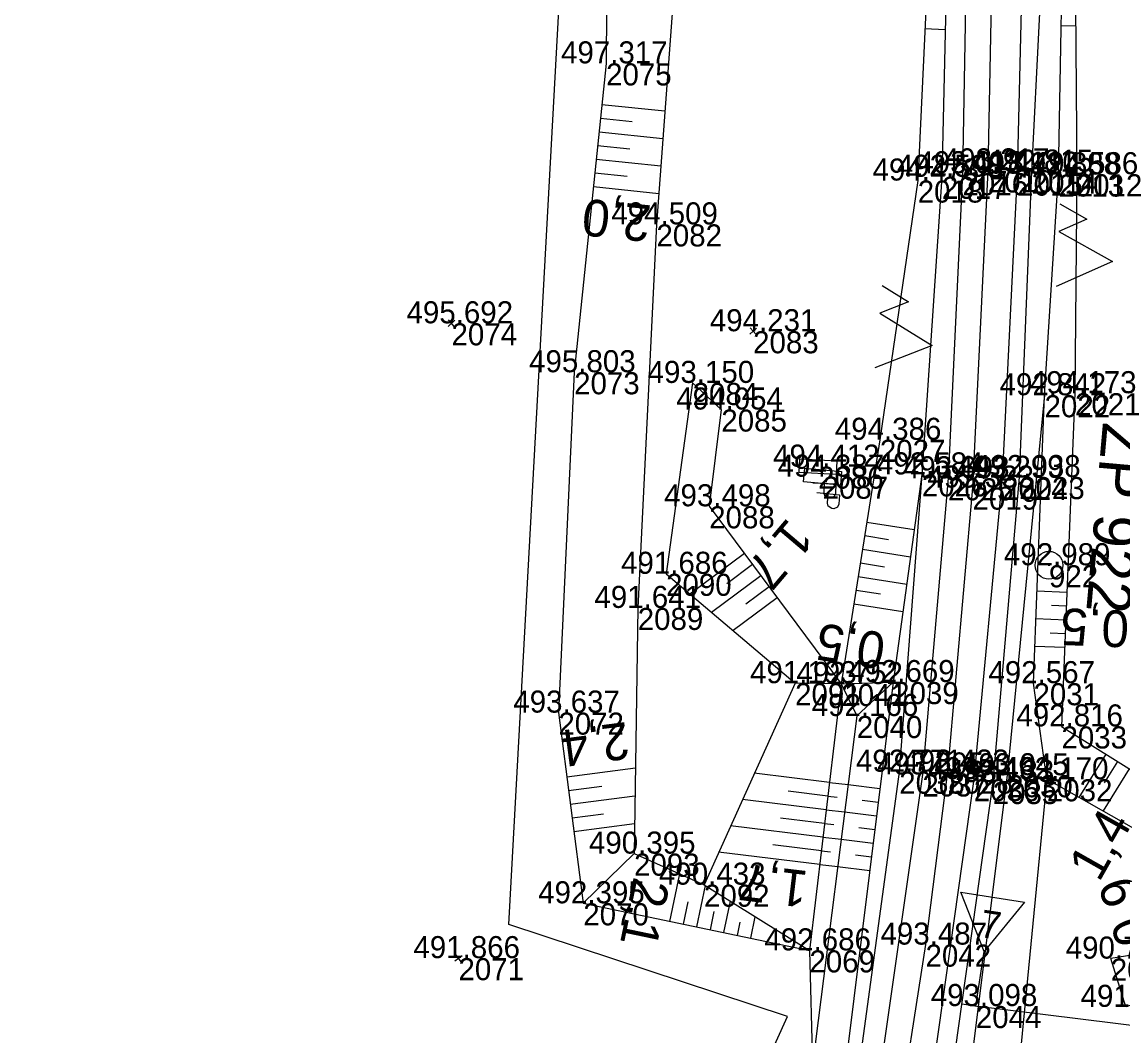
# Model space of a CAD drawing. Extents: x -1234191 to 23050, y -1290331 to -741191.
# Drawn here: x -864694.5 to -864634.6, y -1102729.2 to -1102674 of the extents above; entities that cross this region are included whole.
import ezdxf

# ---------------------------------------------------------------- set-up
doc = ezdxf.new("R2010")
doc.units = 0
for name, color, linetype in [('Vrstva 1', 7, 'Continuous'), ('Vrstva 36', 7, 'Continuous'), ('Vrstva 4', 7, 'Continuous'), ('Vrstva 48', 7, 'Continuous'), ('Vrstva 49', 7, 'Continuous'), ('Vrstva 5', 7, 'Continuous'), ('Vrstva 50', 7, 'Continuous'), ('Vrstva 53', 7, 'Continuous'), ('Vrstva 60', 7, 'Continuous'), ('Vrstva 61', 7, 'Continuous'), ('Vrstva 63', 7, 'Continuous')]:
    doc.layers.add(name, color=color, linetype=linetype)

msp = doc.modelspace()

# ---------------------------------------------------------------- linework, layer by layer
at = {"layer": 'Vrstva 1'}
msp.add_lwpolyline([(-864645.556, -1102527.952), (-864644.271, -1102547.889), (-864643.51, -1102568.037), (-864643.039, -1102587.946), (-864642.338, -1102616.809), (-864641.93, -1102633.243), (-864641.689, -1102647.023), (-864641.641, -1102665.687), (-864641.968, -1102682.114), (-864642.801, -1102699.376), (-864644.171, -1102714.833), (-864645.359, -1102724.248), (-864646.967, -1102734.622), (-864649.261, -1102746.938), (-864650.861, -1102754.399), (-864653.046, -1102763.612), (-864655.694, -1102773.645)], dxfattribs=at)
at = {"layer": 'Vrstva 36'}
for points in [[(-864650.186, -1102697.912), (-864650.222, -1102698.655), (-864652.234, -1102698.558), (-864652.198, -1102697.815)], [(-864649.927, -1102698.499), (-864649.993, -1102699.241), (-864651.999, -1102699.063), (-864651.933, -1102698.321)]]:
    msp.add_lwpolyline(points, close=True, dxfattribs=at)
for points in [[(-864651.495, -1102699.117), (-864650.243, -1102699.177)], [(-864650.886, -1102699.668), (-864650.861, -1102699.147)], [(-864650.243, -1102699.177), (-864650.268, -1102699.698)], [(-864651.283, -1102699.65), (-864650.034, -1102699.761)], [(-864650.268, -1102699.698), (-864650.328, -1102699.853), (-864650.536, -1102699.954), (-864650.646, -1102699.948), (-864650.849, -1102699.828), (-864650.886, -1102699.668)], [(-864650.697, -1102700.226), (-864650.651, -1102699.706)], [(-864650.034, -1102699.761), (-864650.08, -1102700.281)], [(-864650.08, -1102700.281), (-864650.146, -1102700.433), (-864650.358, -1102700.525), (-864650.468, -1102700.516), (-864650.666, -1102700.387), (-864650.697, -1102700.226)]]:
    msp.add_lwpolyline(points, dxfattribs=at)
at = {"layer": 'Vrstva 4'}
for points in [[(-864694.545, -1102366.351), (-864686.45, -1102380.313), (-864681.373, -1102389.915), (-864662.105, -1102434.976), (-864656.956, -1102448.95), (-864651.634, -1102471.289), (-864648.937, -1102482.844), (-864645.046, -1102507.704), (-864643.414, -1102524.173), (-864641.171, -1102547.838), (-864640.651, -1102568.132), (-864639.845, -1102587.872), (-864639.918, -1102617.134), (-864639.031, -1102633.454), (-864638.752, -1102665.609), (-864639.582, -1102682.179), (-864640.261, -1102698.804), (-864641.702, -1102715.4), (-864644.496, -1102735.229), (-864648.282, -1102754.657), (-864653.396, -1102774.047), (-864660.784, -1102798.285), (-864667.606, -1102816.078), (-864675.873, -1102834.168)], [(-864682.511, -1102390.139), (-864671.933, -1102412.904), (-864663.21, -1102435.477), (-864658.841, -1102448.982), (-864652.798, -1102471.684), (-864650.223, -1102483.125), (-864646.05, -1102508.006), (-864644.385, -1102524.529), (-864642.478, -1102547.865), (-864641.884, -1102568.002), (-864641.33, -1102588.02), (-864640.64, -1102616.917), (-864640.342, -1102633.355), (-864639.964, -1102665.891), (-864640.369, -1102682.288), (-864641.19, -1102698.843), (-864642.733, -1102715.245), (-864645.498, -1102734.911), (-864649.396, -1102754.58), (-864654.231, -1102774.075), (-864661.895, -1102798.126), (-864668.541, -1102815.468), (-864676.727, -1102833.647)], [(-864685.934, -1102390.611), (-864674.848, -1102414.107), (-864666.176, -1102436.481), (-864661.941, -1102449.846), (-864655.721, -1102472.192), (-864653.269, -1102483.759), (-864649.089, -1102508.365), (-864647.449, -1102525.469), (-864645.729, -1102547.899), (-864645.062, -1102568.003), (-864644.574, -1102587.9), (-864643.788, -1102616.811), (-864643.33, -1102633.559), (-864643.057, -1102666.051), (-864643.348, -1102682.268), (-864644.136, -1102698.87), (-864645.53, -1102714.988), (-864648.306, -1102734.425), (-864652.155, -1102754.07), (-864657.013, -1102773.304), (-864664.626, -1102797.104), (-864671.163, -1102814.186), (-864679.312, -1102832.315)], [(-864686.16, -1102391.742), (-864675.749, -1102414.314), (-864667.191, -1102436.649), (-864663.097, -1102450.156), (-864656.818, -1102472.543), (-864654.162, -1102484.132), (-864650.048, -1102508.518), (-864648.213, -1102525.707), (-864646.568, -1102547.737), (-864645.816, -1102567.984), (-864645.566, -1102587.964), (-864644.916, -1102616.789), (-864644.143, -1102633.676), (-864644.088, -1102665.983), (-864644.466, -1102682.461), (-864645.558, -1102698.659), (-864646.79, -1102714.837), (-864649.436, -1102734.27), (-864653.078, -1102753.772), (-864658.002, -1102773.072), (-864665.458, -1102796.971), (-864672.144, -1102813.751), (-864680.302, -1102831.927)]]:
    msp.add_lwpolyline(points, dxfattribs=at)
at = {"layer": 'Vrstva 48'}
for p, q in [((-864637.186, -1102674.254), (-864637.975, -1102674.259)), ((-864645.392, -1102674.385), (-864644.282, -1102674.438)), ((-864662.98, -1102678.52), (-864659.552, -1102678.875)), ((-864663.057, -1102679.266), (-864661.332, -1102679.445)), ((-864663.134, -1102680.012), (-864659.663, -1102680.371)), ((-864663.212, -1102680.758), (-864661.465, -1102680.939)), ((-864663.289, -1102681.504), (-864659.773, -1102681.868)), ((-864663.366, -1102682.25), (-864661.597, -1102682.433)), ((-864663.443, -1102682.996), (-864659.884, -1102683.364)), ((-864648.552, -1102701.251), (-864645.973, -1102701.658)), ((-864648.669, -1102701.992), (-864647.372, -1102702.197)), ((-864655.222, -1102702.968), (-864658.182, -1102705.17)), ((-864648.786, -1102702.733), (-864646.178, -1102703.145)), ((-864654.774, -1102703.57), (-864656.184, -1102704.619)), ((-864648.903, -1102703.474), (-864647.592, -1102703.681)), ((-864654.326, -1102704.172), (-864657.008, -1102706.166)), ((-864649.02, -1102704.215), (-864646.384, -1102704.631)), ((-864653.879, -1102704.773), (-864655.15, -1102705.718)), ((-864653.431, -1102705.375), (-864655.833, -1102707.161)), ((-864649.137, -1102704.956), (-864647.812, -1102705.165)), ((-864637.664, -1102705.086), (-864639.291, -1102705.02)), ((-864649.254, -1102705.696), (-864646.589, -1102706.117)), ((-864637.695, -1102705.835), (-864638.507, -1102705.802)), ((-864637.725, -1102706.585), (-864639.348, -1102706.519)), ((-864637.756, -1102707.334), (-864638.566, -1102707.301)), ((-864637.786, -1102708.084), (-864639.406, -1102708.018)), ((-864635.537, -1102713.891), (-864637.005, -1102716.238)), ((-864634.901, -1102714.289), (-864635.626, -1102715.448)), ((-864664.89, -1102715.119), (-864661.157, -1102714.631)), ((-864650.584, -1102715.418), (-864654.679, -1102714.927)), ((-864634.265, -1102714.687), (-864635.698, -1102716.977)), ((-864664.793, -1102715.862), (-864662.98, -1102715.625)), ((-864650.584, -1102715.418), (-864649.576, -1102715.539)), ((-864647.841, -1102715.764), (-864649.577, -1102715.548)), ((-864664.696, -1102716.606), (-864661.179, -1102716.146)), ((-864650.674, -1102716.162), (-864652.838, -1102715.903)), ((-864650.674, -1102716.162), (-864650.172, -1102716.222)), ((-864650.763, -1102716.907), (-864655.327, -1102716.36)), ((-864650.763, -1102716.907), (-864649.765, -1102717.027)), ((-864647.933, -1102716.508), (-864648.802, -1102716.4)), ((-864664.599, -1102717.35), (-864662.895, -1102717.127)), ((-864650.852, -1102717.652), (-864653.251, -1102717.364)), ((-864648.026, -1102717.252), (-864649.766, -1102717.036)), ((-864664.502, -1102718.093), (-864661.202, -1102717.662)), ((-864650.941, -1102718.396), (-864655.975, -1102717.793)), ((-864650.852, -1102717.652), (-864650.355, -1102717.711)), ((-864648.118, -1102717.996), (-864648.989, -1102717.888)), ((-864650.941, -1102718.396), (-864649.953, -1102718.515)), ((-864648.21, -1102718.741), (-864649.954, -1102718.524)), ((-864651.12, -1102719.886), (-864656.623, -1102719.226)), ((-864651.03, -1102719.141), (-864653.665, -1102718.825)), ((-864651.03, -1102719.141), (-864650.539, -1102719.2)), ((-864651.12, -1102719.886), (-864650.142, -1102720.003)), ((-864648.303, -1102719.485), (-864649.176, -1102719.377)), ((-864659.275, -1102722.982), (-864658.738, -1102720.401)), ((-864648.395, -1102720.229), (-864650.143, -1102720.012)), ((-864657.806, -1102723.288), (-864657.338, -1102721.037)), ((-864658.541, -1102723.135), (-864658.289, -1102721.924)), ((-864656.338, -1102723.594), (-864655.982, -1102721.883)), ((-864657.072, -1102723.441), (-864656.866, -1102722.45)), ((-864654.869, -1102723.899), (-864654.626, -1102722.728)), ((-864655.604, -1102723.746), (-864655.454, -1102723.026))]:
    msp.add_line(p, q, dxfattribs=at)
at = {"layer": 'Vrstva 49'}
for p, q in [((-864671.35, -1102690.603), (-864670.98, -1102690.267)), ((-864670.997, -1102690.62), (-864671.333, -1102690.25)), ((-864654.93, -1102691.035), (-864654.56, -1102690.699)), ((-864654.577, -1102691.052), (-864654.913, -1102690.682)), ((-864649.943, -1102710.065), (-864652.46, -1102710.021)), ((-864649.943, -1102710.065), (-864647.121, -1102709.96)), ((-864663.991, -1102722.001), (-864661.226, -1102719.296)), ((-864670.988, -1102725.134), (-864670.584, -1102724.838)), ((-864670.638, -1102725.188), (-864670.934, -1102724.784))]:
    msp.add_line(p, q, dxfattribs=at)
for points in [[(-864613.106, -1102519.534), (-864608.731, -1102535.344), (-864610.609, -1102556.214), (-864608.338, -1102568.764), (-864606.542, -1102583.213), (-864604.718, -1102600.772), (-864603.921, -1102618.075), (-864604.786, -1102634.966), (-864612.713, -1102666.617), (-864618.494, -1102687.09), (-864622.775, -1102711.543), (-864625.95, -1102723.573), (-864629.27, -1102725.988), (-864634.461, -1102727.636), (-864635.275, -1102725.011)], [(-864617.004, -1102519.74), (-864614.172, -1102532.434), (-864615.402, -1102546.037), (-864618.648, -1102562.646), (-864611.16, -1102570.323), (-864610.132, -1102583.267), (-864608.138, -1102601.898), (-864609.196, -1102618.623), (-864609.582, -1102636.926), (-864613.842, -1102655.868), (-864618.302, -1102672.622), (-864622.268, -1102683.945), (-864627.676, -1102705.046), (-864627.294, -1102721.286), (-864630.384, -1102724.231), (-864635.275, -1102725.011)], [(-864676.356, -1102549.072), (-864679.23, -1102549.922), (-864677.771, -1102555.512), (-864674.665, -1102571.529), (-864673.649, -1102586.975), (-864675.592, -1102603.318), (-864675.976, -1102616.757), (-864672.116, -1102628.744), (-864663.712, -1102646.906), (-864662.583, -1102649.292), (-864662.749, -1102676.289), (-864664.489, -1102693.098), (-864665.347, -1102711.622), (-864663.991, -1102722.001), (-864651.68, -1102724.563)], [(-864676.356, -1102549.072), (-864671.256, -1102571.187), (-864670.164, -1102587.267), (-864672.981, -1102617.404), (-864671.024, -1102621.441), (-864670.482, -1102625.668), (-864659.247, -1102650.895), (-864658.833, -1102669.153), (-864660.009, -1102685.052), (-864661.027, -1102705.924), (-864661.226, -1102719.296)], [(-864627.676, -1102705.046), (-864630.183, -1102716.52), (-864631.174, -1102719.535), (-864638.752, -1102715.251), (-864639.483, -1102710.021), (-864638.88, -1102694.349), (-864638.117, -1102682.338), (-864637.82, -1102665.455), (-864639.031, -1102633.454), (-864639.918, -1102617.134), (-864639.253, -1102592.265), (-864636.142, -1102586.379), (-864633.035, -1102578.956), (-864627.386, -1102571.169), (-864624.706, -1102565.816), (-864619.99, -1102564.059), (-864618.648, -1102562.646)], [(-864611.16, -1102570.323), (-864617.834, -1102579.783), (-864626.546, -1102581.842), (-864634.835, -1102588.338), (-864637.585, -1102593.088), (-864638.093, -1102601.894), (-864637.883, -1102608.98), (-864639.205, -1102618.186), (-864637.886, -1102622.617), (-864637.628, -1102630.461), (-864637.173, -1102646.572), (-864636.24, -1102660.531), (-864636.257, -1102663.054), (-864637.245, -1102666.193), (-864637.127, -1102682.32), (-864637.223, -1102694.239), (-864637.961, -1102712.375), (-864631.796, -1102716.231)], [(-864646.304, -1102601.062), (-864645.545, -1102617.009), (-864645.222, -1102634.671), (-864644.088, -1102665.983), (-864644.466, -1102682.461), (-864645.558, -1102698.659), (-864647.121, -1102709.96)], [(-864648.173, -1102609.511), (-864646.102, -1102634.63), (-864645.5, -1102645.707), (-864644.996, -1102666.058), (-864645.786, -1102682.665), (-864647.846, -1102696.775), (-864649.943, -1102710.065)], [(-864658.038, -1102693.679), (-864659.482, -1102704.068), (-864652.46, -1102710.021), (-864657.419, -1102720.987)], [(-864658.038, -1102693.679), (-864656.476, -1102695.128), (-864657.136, -1102700.394), (-864649.943, -1102710.065)], [(-864638.88, -1102694.349), (-864640.915, -1102715.03), (-864643.494, -1102735.591), (-864647.668, -1102755.009), (-864652.706, -1102774.426), (-864660.23, -1102798.547), (-864667.024, -1102816.029), (-864675.252, -1102834.436)], [(-864647.121, -1102709.96), (-864650.109, -1102734.046), (-864654.176, -1102753.58), (-864659.384, -1102773.325), (-864666.789, -1102796.372), (-864673.283, -1102813.395), (-864681.8, -1102831.96)], [(-864649.943, -1102710.065), (-864651.68, -1102724.563), (-864651.511, -1102730.807)], [(-864649.943, -1102710.065), (-864649.103, -1102711.806), (-864647.121, -1102709.96)], [(-864649.103, -1102711.806), (-864651.511, -1102730.807), (-864660.676, -1102745.088), (-864670.508, -1102775.66), (-864676.677, -1102792.075)], [(-864638.752, -1102715.251), (-864640.381, -1102732.087), (-864643.086, -1102758.263), (-864650.647, -1102783.391), (-864662.508, -1102818.754)], [(-864661.226, -1102719.296), (-864657.419, -1102720.987), (-864651.68, -1102724.563)]]:
    msp.add_lwpolyline(points, dxfattribs=at)
at = {"layer": 'Vrstva 5'}
for p, q in [((-864643.361, -1102727.477), (-864641.879, -1102727.707)), ((-864608.126, -1102731.919), (-864642.493, -1102727.608))]:
    msp.add_line(p, q, dxfattribs=at)
msp.add_lwpolyline([(-864642.62, -1102727.592), (-864642.16, -1102724.627), (-864643.43, -1102721.395), (-864639.972, -1102721.931), (-864642.16, -1102724.627)], dxfattribs=at)
at = {"layer": 'Vrstva 50'}
for points in [[(-864638.039, -1102683.939), (-864636.577, -1102684.76), (-864638.111, -1102685.437), (-864635.187, -1102687.08), (-864638.256, -1102688.434)], [(-864647.714, -1102688.382), (-864646.286, -1102689.261), (-864647.846, -1102689.876), (-864644.99, -1102691.635), (-864648.111, -1102692.864)]]:
    msp.add_lwpolyline(points, dxfattribs=at)
at = {"layer": 'Vrstva 53'}
msp.add_lwpolyline([(-864676.39, -1102798.67), (-864665.19, -1102755.33), (-864652.87, -1102728.17), (-864668.04, -1102723.15), (-864663.88, -1102647.17), (-864676.76, -1102616.59), (-864673.86, -1102587.03), (-864678.04, -1102555.79), (-864666.52, -1102541.05), (-864658.56, -1102530.11), (-864673.3, -1102507.86), (-864675.68, -1102503.67), (-864677.37, -1102492.34), (-864677.91, -1102487.71), (-864684.94, -1102427.32), (-864684.87, -1102421.59), (-864685.79, -1102417.71), (-864687.98, -1102403.35)], dxfattribs=at)
at = {"layer": 'Vrstva 60'}
for p, q in [((-864662.749, -1102676.289), (-864662.749, -1102676.289)), ((-864641.968, -1102682.114), (-864641.968, -1102682.114)), ((-864645.786, -1102682.665), (-864645.786, -1102682.665)), ((-864644.466, -1102682.461), (-864644.466, -1102682.461)), ((-864643.348, -1102682.268), (-864643.348, -1102682.268)), ((-864640.369, -1102682.288), (-864640.369, -1102682.288)), ((-864639.582, -1102682.179), (-864639.582, -1102682.179)), ((-864638.117, -1102682.338), (-864638.117, -1102682.338)), ((-864637.127, -1102682.32), (-864637.127, -1102682.32)), ((-864660.009, -1102685.052), (-864660.009, -1102685.052)), ((-864671.165, -1102690.435), (-864671.165, -1102690.435)), ((-864654.745, -1102690.867), (-864654.745, -1102690.867)), ((-864664.489, -1102693.098), (-864664.489, -1102693.098)), ((-864658.038, -1102693.679), (-864658.038, -1102693.679)), ((-864638.88, -1102694.349), (-864638.88, -1102694.349)), ((-864637.223, -1102694.239), (-864637.223, -1102694.239)), ((-864656.476, -1102695.128), (-864656.476, -1102695.128)), ((-864647.846, -1102696.775), (-864647.846, -1102696.775)), ((-864651.21, -1102698.235), (-864651.21, -1102698.235)), ((-864650.963, -1102698.781), (-864650.963, -1102698.781)), ((-864645.558, -1102698.659), (-864645.558, -1102698.659)), ((-864644.136, -1102698.87), (-864644.136, -1102698.87)), ((-864641.19, -1102698.843), (-864641.19, -1102698.843)), ((-864640.261, -1102698.804), (-864640.261, -1102698.804)), ((-864642.801, -1102699.376), (-864642.801, -1102699.376)), ((-864657.136, -1102700.394), (-864657.136, -1102700.394)), ((-864638.64, -1102703.602), (-864638.64, -1102703.602)), ((-864659.482, -1102704.068), (-864659.482, -1102704.068)), ((-864661.027, -1102705.924), (-864661.027, -1102705.924)), ((-864652.46, -1102710.021), (-864652.46, -1102710.021)), ((-864649.943, -1102710.065), (-864649.943, -1102710.065)), ((-864647.121, -1102709.96), (-864647.121, -1102709.96)), ((-864639.483, -1102710.021), (-864639.483, -1102710.021)), ((-864665.347, -1102711.622), (-864665.347, -1102711.622)), ((-864649.103, -1102711.806), (-864649.103, -1102711.806)), ((-864637.961, -1102712.375), (-864637.961, -1102712.375)), ((-864646.79, -1102714.837), (-864646.79, -1102714.837)), ((-864645.53, -1102714.988), (-864645.53, -1102714.988)), ((-864644.171, -1102714.833), (-864644.171, -1102714.833)), ((-864640.915, -1102715.03), (-864640.915, -1102715.03)), ((-864642.733, -1102715.245), (-864642.733, -1102715.245)), ((-864641.702, -1102715.4), (-864641.702, -1102715.4)), ((-864638.752, -1102715.251), (-864638.752, -1102715.251)), ((-864661.226, -1102719.296), (-864661.226, -1102719.296)), ((-864657.419, -1102720.987), (-864657.419, -1102720.987)), ((-864663.991, -1102722.001), (-864663.991, -1102722.001)), ((-864651.68, -1102724.563), (-864651.68, -1102724.563)), ((-864645.359, -1102724.248), (-864645.359, -1102724.248)), ((-864670.786, -1102724.986), (-864670.786, -1102724.986)), ((-864635.275, -1102725.011), (-864635.275, -1102725.011)), ((-864642.62, -1102727.592), (-864642.62, -1102727.592))]:
    msp.add_line(p, q, dxfattribs=at)
at = {"layer": 'Vrstva 63'}
msp.add_line((-864638.69, -1102703.602), (-864638.59, -1102703.602), dxfattribs=at)
msp.add_circle((-864638.64, -1102703.602), 0.756, dxfattribs=at)

# ---------------------------------------------------------------- texts
at = {"layer": 'Vrstva 48'}
for s, rotation, p in [('2,0', 174.09002, (-864660.231, -1102684.028)), ('1,7', 229.70992, (-864652.844, -1102700.943)), ('0,5', 177.79656, (-864634.249, -1102706.083)), ('0,5', 171.03335, (-864647.448, -1102707.317)), ('2,4', 187.44344, (-864661.631, -1102712.126)), ('1,4', 60.51963, (-864635.914, -1102720.899)), ('1,7', 173.16798, (-864651.689, -1102720.262)), ('2,1', 258.24416, (-864661.233, -1102720.505)), ('0,9', 107.61321, (-864632.953, -1102723.924))]:
    msp.add_text(s, height=2, rotation=rotation, dxfattribs=at).set_placement(p)
at = {"layer": 'Vrstva 5'}
msp.add_text('7', height=1.5, rotation=351.18911, dxfattribs=at).set_placement((-864642.477, -1102723.819))
at = {"layer": 'Vrstva 60'}
for s, p in [('2075', (-864662.749, -1102677.489)), ('2010', (-864641.968, -1102683.314)), ('2018', (-864645.786, -1102683.865)), ('2017', (-864644.466, -1102683.661)), ('2016', (-864643.348, -1102683.468)), ('2015', (-864640.369, -1102683.488)), ('2014', (-864639.582, -1102683.379)), ('2013', (-864638.117, -1102683.538)), ('2012', (-864637.127, -1102683.52)), ('2082', (-864660.009, -1102686.252)), ('2074', (-864671.165, -1102691.635)), ('2083', (-864654.745, -1102692.067)), ('2073', (-864664.489, -1102694.298)), ('2084', (-864658.038, -1102694.879)), ('2022', (-864638.88, -1102695.549)), ('2021', (-864637.223, -1102695.439)), ('2085', (-864656.476, -1102696.328)), ('2027', (-864647.846, -1102697.975)), ('2086', (-864651.21, -1102699.435)), ('2087', (-864650.963, -1102699.981)), ('2026', (-864645.558, -1102699.859)), ('2025', (-864644.136, -1102700.07)), ('2024', (-864641.19, -1102700.043)), ('2023', (-864640.261, -1102700.004)), ('2019', (-864642.801, -1102700.576)), ('2088', (-864657.136, -1102701.594)), ('922', (-864638.64, -1102704.802)), ('2090', (-864659.482, -1102705.268)), ('2089', (-864661.027, -1102707.124)), ('2091', (-864652.46, -1102711.221)), ('2041', (-864649.943, -1102711.265)), ('2039', (-864647.121, -1102711.16)), ('2031', (-864639.483, -1102711.221)), ('2072', (-864665.347, -1102712.822)), ('2040', (-864649.103, -1102713.006)), ('2033', (-864637.961, -1102713.575)), ('2038', (-864646.79, -1102716.037)), ('2037', (-864645.53, -1102716.188)), ('2028', (-864644.171, -1102716.033)), ('2030', (-864640.915, -1102716.23)), ('2036', (-864642.733, -1102716.445)), ('2035', (-864641.702, -1102716.6)), ('2032', (-864638.752, -1102716.451)), ('2093', (-864661.226, -1102720.496)), ('2092', (-864657.419, -1102722.187)), ('2070', (-864663.991, -1102723.201)), ('2069', (-864651.68, -1102725.763)), ('2042', (-864645.359, -1102725.448)), ('2071', (-864670.786, -1102726.186)), ('2099', (-864635.275, -1102726.211)), ('2044', (-864642.62, -1102728.792))]:
    msp.add_text(s, height=1.2, dxfattribs=at).set_placement(p)
at = {"layer": 'Vrstva 61'}
for s, p in [('497.317', (-864665.201, -1102676.289)), ('493.217', (-864644.42, -1102682.114)), ('492.815', (-864642.038, -1102682.179)), ('494.478', (-864648.24, -1102682.665)), ('492.598', (-864646.92, -1102682.461)), ('493.018', (-864645.802, -1102682.268)), ('493.110', (-864642.82, -1102682.288)), ('492.888', (-864640.571, -1102682.338)), ('494.586', (-864639.579, -1102682.32)), ('494.509', (-864662.463, -1102685.052)), ('495.692', (-864673.613, -1102690.435)), ('494.231', (-864657.102, -1102690.867)), ('495.803', (-864666.941, -1102693.098)), ('493.150', (-864660.489, -1102693.679)), ('492.842', (-864641.328, -1102694.349)), ('494.173', (-864639.675, -1102694.239)), ('494.054', (-864658.927, -1102695.128)), ('494.386', (-864650.298, -1102696.775)), ('494.412', (-864653.658, -1102698.235)), ('494.387', (-864653.415, -1102698.781)), ('492.584', (-864648.009, -1102698.659)), ('493.093', (-864646.588, -1102698.87)), ('493.299', (-864643.644, -1102698.843)), ('492.938', (-864642.715, -1102698.804)), ('493.333', (-864645.253, -1102699.376)), ('493.498', (-864659.59, -1102700.394)), ('492.989', (-864641.094, -1102703.602)), ('491.686', (-864661.934, -1102704.068)), ('491.641', (-864663.384, -1102705.924)), ('491.193', (-864654.912, -1102710.021)), ('492.752', (-864652.391, -1102710.065)), ('492.669', (-864649.575, -1102709.96)), ('492.567', (-864641.935, -1102710.021)), ('493.637', (-864667.799, -1102711.622)), ('492.166', (-864651.555, -1102711.806)), ('492.816', (-864640.413, -1102712.375)), ('492.771', (-864649.147, -1102714.837)), ('493.205', (-864647.986, -1102714.988)), ('493.433', (-864646.623, -1102714.833)), ('493.045', (-864643.371, -1102715.03)), ('493.446', (-864645.185, -1102715.245)), ('493.133', (-864644.154, -1102715.4)), ('492.170', (-864641.203, -1102715.251)), ('490.395', (-864663.682, -1102719.296)), ('490.433', (-864659.871, -1102720.987)), ('492.395', (-864666.447, -1102722.001)), ('492.686', (-864654.132, -1102724.563)), ('493.487', (-864647.811, -1102724.248)), ('491.866', (-864673.238, -1102724.986)), ('490.788', (-864637.729, -1102725.011)), ('493.098', (-864645.074, -1102727.592)), ('491.775', (-864636.917, -1102727.636))]:
    msp.add_text(s, height=1.2, dxfattribs=at).set_placement(p)
at = {"layer": 'Vrstva 63'}
msp.add_text('ŽP 922', height=2.4, rotation=264.93494, dxfattribs=at).set_placement((-864635.696, -1102695.785))

doc.saveas('drawing.dxf')
